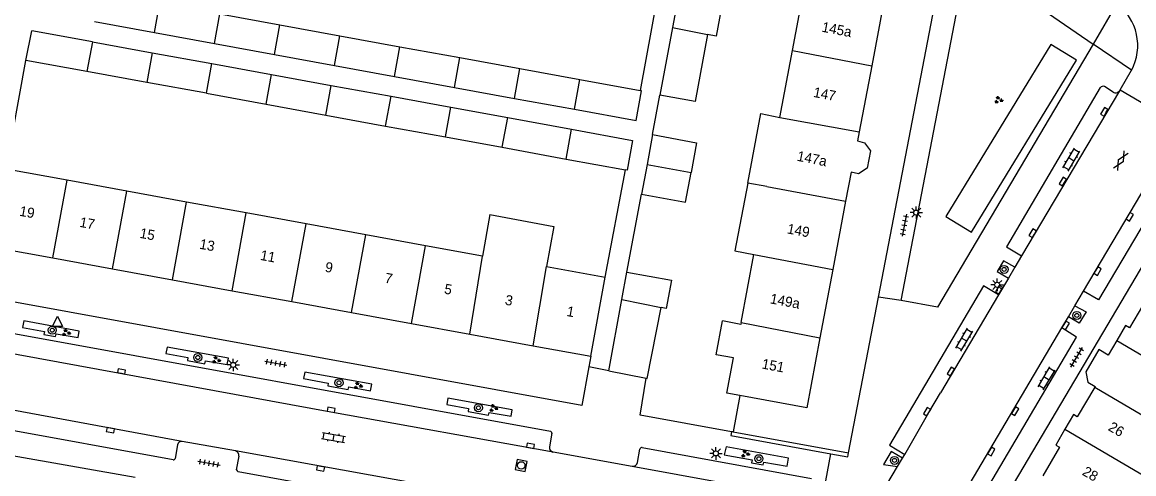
# Model space of a CAD drawing. Extents: x 132999 to 136000, y 398499 to 400501.
# Drawn here: x 133406.8 to 133517, y 399626.4 to 399671.2 of the extents above; entities that cross this region are included whole.
import ezdxf

# ---------------------------------------------------------------- set-up
doc = ezdxf.new("R2010")
doc.units = 0
for name, color, linetype in [('gg-afsc-erfafscheiding', 7, 'Continuous'), ('gg-afsc-muur', 7, 'Continuous'), ('gg-anno-huisnummerreeks BGT', 7, 'Continuous'), ('gg-bbg-bijgebouw', 7, 'Continuous'), ('gg-bbg-gedigitaliseerde bebouwing', 7, 'Continuous'), ('gg-bbg-gedigitaliseerde bijgebouw', 7, 'Continuous'), ('gg-bbg-hoofdgebouw', 7, 'Continuous'), ('gg-bbg-tussenscheiding', 7, 'Continuous'), ('gg-knt-verharding', 7, 'Continuous'), ('gg-knt-verharding nz', 7, 'Continuous'), ('gt-grn-groengrens', 7, 'Continuous'), ('gt-grn-weggrens', 7, 'Continuous'), ('gt-symb-boom', 7, 'Continuous'), ('gt-symb-gesloten verharding', 7, 'Continuous'), ('gt-symb-groenvak', 7, 'Continuous'), ('gt-symb-klinker verharding', 7, 'Continuous'), ('gt-symb-kolk', 7, 'Continuous'), ('gt-symb-lichtmast', 7, 'Continuous'), ('gt-symb-rioolschacht', 7, 'Continuous'), ('gt-symb-tegel verharding', 7, 'Continuous'), ('gt-symb-waterafsluiter', 7, 'Continuous')]:
    doc.layers.add(name, color=color, linetype=linetype)

# ---------------------------------------------------------------- blocks, each defined once
blk = doc.blocks.new('gt0-KOLK')
at = {"layer": 'gt-symb-kolk'}
blk.add_lwpolyline([(0, 0), (0.37, 0), (0.37, 0.4), (-0.38, 0.4), (-0.38, 0), (0, 0)], dxfattribs=at)
blk = doc.blocks.new('gt0-GESVH1')
at = {"layer": 'gt-symb-gesloten verharding'}
for p, q in [((-0.99, -0.26), (0.01, 0.24)), ((0.01, -0.26), (-0.99, 0.24)), ((0.01, 0.24), (1.01, -0.26)), ((1.01, 0.24), (0.01, -0.26))]:
    blk.add_line(p, q, dxfattribs=at)
blk = doc.blocks.new('gt0-BOOM')
at = {"layer": 'gt-symb-boom'}
for radius in [0.4, 0.2]:
    blk.add_circle((0, 0), radius, dxfattribs=at)
blk = doc.blocks.new('gt0-LMAST')
at = {"layer": 'gt-symb-lichtmast'}
for p, q in [((-0.18, 0.17), (-0.45, 0.44)), ((-0.01, 0.25), (-0.01, 0.62)), ((0.17, 0.17), (0.44, 0.44)), ((-0.26, 0), (-0.63, 0)), ((-0.18, -0.18), (-0.45, -0.45)), ((-0.01, -0.25), (-0.01, -0.63)), ((0.44, -0.45), (0.17, -0.18)), ((0.24, 0), (0.62, 0))]:
    blk.add_line(p, q, dxfattribs=at)
blk.add_circle((-0.01, 0), 0.25, dxfattribs=at)
blk = doc.blocks.new('gt0-TEG1')
at = {"layer": 'gt-symb-tegel verharding'}
for p, q in [((-1.12, 0), (1.12, 0)), ((-0.9, -0.25), (-0.9, 0.25)), ((-0.45, -0.25), (-0.45, 0.25)), ((0, -0.25), (0, 0.25)), ((0.45, -0.25), (0.45, 0.25)), ((0.9, -0.25), (0.9, 0.25))]:
    blk.add_line(p, q, dxfattribs=at)
blk = doc.blocks.new('gt0-KL1')
at = {"layer": 'gt-symb-klinker verharding'}
for p, q in [((-1.15, 0.3), (1.15, 0.3)), ((-1, -0.3), (-1, 0.3)), ((-0.5, 0.3), (-0.5, 0.45)), ((0, -0.3), (0, 0.3)), ((0.5, 0.3), (0.5, 0.45)), ((1, -0.3), (1, 0.3)), ((-1.15, -0.3), (1.15, -0.3)), ((-0.5, -0.45), (-0.5, -0.3)), ((0.5, -0.45), (0.5, -0.3))]:
    blk.add_line(p, q, dxfattribs=at)
blk = doc.blocks.new('gt0-GRVAK')
at = {"layer": 'gt-symb-groenvak'}
for p, q in [((-0.11, 0.19), (-0.23, 0.24)), ((-0.18, 0.15), (0.09, 0.15)), ((-0.09, 0.21), (-0.16, 0.32)), ((-0.05, 0.21), (-0.05, 0.39)), ((0, 0.21), (0.06, 0.32)), ((0.01, 0.19), (0.13, 0.24)), ((0.26, -0.05), (0.2, 0.06)), ((0.3, -0.05), (0.3, 0.13)), ((0.35, -0.05), (0.41, 0.06)), ((-0.24, -0.23), (-0.36, -0.18)), ((-0.32, -0.26), (-0.05, -0.26)), ((-0.23, -0.21), (-0.29, -0.09)), ((-0.18, -0.2), (-0.18, -0.02)), ((-0.14, -0.21), (-0.07, -0.09)), ((-0.12, -0.23), (0, -0.18)), ((0.24, -0.07), (0.12, -0.02)), ((0.17, -0.11), (0.44, -0.11)), ((0.37, -0.07), (0.49, -0.02))]:
    blk.add_line(p, q, dxfattribs=at)
blk = doc.blocks.new('gt0-RS')
at = {"layer": 'gt-symb-rioolschacht'}
blk.add_lwpolyline([(-0.5, -0.5), (0.5, -0.5), (0.5, 0.5), (-0.5, 0.5)], close=True, dxfattribs=at)
blk.add_circle((0, 0), 0.375, dxfattribs=at)
blk = doc.blocks.new('gt0-WAFSL')
at = {"layer": 'gt-symb-waterafsluiter'}
for p, q in [((-0.5, -0.33), (0, 0.67)), ((0, 0.67), (0.5, -0.33)), ((0.5, -0.33), (-0.5, -0.33))]:
    blk.add_line(p, q, dxfattribs=at)

msp = doc.modelspace()

# ---------------------------------------------------------------- linework, layer by layer
at = {"layer": 'gg-afsc-erfafscheiding'}
for p, q in [((133469.83, 399673.96), (133468.07, 399664.39)), ((133405.22, 399656.61), (133407.15, 399667.39)), ((133469.31, 399660.02), (133470.04, 399663.93)), ((133464.62, 399645.89), (133466.62, 399656.52)), ((133466.75, 399646.38), (133468.21, 399654.12))]:
    msp.add_line(p, q, dxfattribs=at)
at = {"layer": 'gg-afsc-muur'}
for p, q in [((133468.07, 399632.18), (133468.66, 399635.85)), ((133477.96, 399634.15), (133477.31, 399630.52)), ((133477.14, 399630.55), (133468.07, 399632.18)), ((133477.31, 399630.52), (133477.14, 399630.55)), ((133417.99, 399625.99), (133405.8, 399628.17))]:
    msp.add_line(p, q, dxfattribs=at)
at = {"layer": 'gg-bbg-bijgebouw'}
for p, q in [((133466.25, 399643.65), (133466.75, 399646.38)), ((133464.96, 399636.59), (133466.25, 399643.65)), ((133464.96, 399636.59), (133468.66, 399635.85)), ((133468.66, 399635.85), (133468.76, 399635.83))]:
    msp.add_line(p, q, dxfattribs=at)
at = {"layer": 'gg-bbg-gedigitaliseerde bebouwing'}
for p, q in [((133483.18, 399668.35), (133484.43, 399674.99)), ((133481.93, 399661.73), (133483.18, 399668.35)), ((133411.24, 399655.5), (133405.22, 399656.61)), ((133417.16, 399654.42), (133411.24, 399655.5)), ((133423.09, 399653.33), (133417.16, 399654.42)), ((133429.01, 399652.25), (133423.09, 399653.33)), ((133434.94, 399651.16), (133429.01, 399652.25)), ((133453.18, 399652.08), (133452.43, 399647.96)), ((133440.86, 399650.08), (133434.94, 399651.16)), ((133446.79, 399648.99), (133440.86, 399650.08)), ((133452.43, 399647.96), (133446.79, 399648.99)), ((133478.08, 399641.37), (133479.36, 399648.14)), ((133458.8, 399646.94), (133464.62, 399645.89))]:
    msp.add_line(p, q, dxfattribs=at)
for points in [[(133478.74, 399655.22), (133480.03, 399662.11), (133481.93, 399661.73)], [(133478.74, 399655.22), (133477.47, 399648.5), (133479.36, 399648.14)], [(133453.18, 399652.08), (133459.51, 399650.92), (133458.8, 399646.94)], [(133478.08, 399641.37), (133478.05, 399641.19), (133476.24, 399641.54)]]:
    msp.add_lwpolyline(points, dxfattribs=at)
at = {"layer": 'gg-bbg-gedigitaliseerde bijgebouw'}
for p, q in [((133472.51, 399677.28), (133471.28, 399670.64)), ((133426.4, 399672.01), (133432.35, 399670.92)), ((133413.97, 399671.23), (133419.92, 399670.14)), ((133432.35, 399670.92), (133438.3, 399669.83)), ((133407.15, 399667.39), (133407.74, 399670.33)), ((133413.75, 399669.24), (133407.74, 399670.33)), ((133419.92, 399670.14), (133425.87, 399669.05)), ((133438.3, 399669.83), (133444.25, 399668.74)), ((133471.28, 399670.64), (133470.04, 399663.93)), ((133413.75, 399669.24), (133419.67, 399668.15)), ((133425.87, 399669.05), (133431.83, 399667.97)), ((133444.25, 399668.74), (133450.2, 399667.66)), ((133419.67, 399668.15), (133425.6, 399667.07)), ((133431.83, 399667.97), (133437.78, 399666.88)), ((133450.2, 399667.66), (133456.15, 399666.57)), ((133413.21, 399666.29), (133407.15, 399667.39)), ((133425.6, 399667.07), (133431.52, 399665.99)), ((133437.78, 399666.88), (133443.73, 399665.79)), ((133456.15, 399666.57), (133462.11, 399665.48)), ((133419.14, 399665.2), (133413.21, 399666.29)), ((133431.52, 399665.99), (133437.45, 399664.9)), ((133443.73, 399665.79), (133449.68, 399664.7)), ((133462.11, 399665.48), (133468.07, 399664.39)), ((133425.06, 399664.12), (133419.14, 399665.2)), ((133425.06, 399664.12), (133430.99, 399663.04)), ((133437.45, 399664.9), (133443.37, 399663.82)), ((133449.68, 399664.7), (133455.63, 399663.61)), ((133430.99, 399663.04), (133436.91, 399661.95)), ((133443.37, 399663.82), (133449.3, 399662.74)), ((133455.63, 399663.61), (133461.58, 399662.53)), ((133436.91, 399661.95), (133442.83, 399660.87)), ((133449.3, 399662.74), (133454.94, 399661.71)), ((133442.83, 399660.87), (133448.76, 399659.79)), ((133454.94, 399661.71), (133461.27, 399660.55)), ((133448.76, 399659.79), (133454.4, 399658.76)), ((133469.31, 399660.02), (133468.76, 399657.07)), ((133454.4, 399658.76), (133460.73, 399657.6)), ((133460.73, 399657.6), (133466.62, 399656.52)), ((133468.76, 399657.07), (133468.21, 399654.12)), ((133468.76, 399635.83), (133470.17, 399642.87))]:
    msp.add_line(p, q, dxfattribs=at)
for points in [[(133476.84, 399676.45), (133475.63, 399669.8), (133474.76, 399669.96)], [(133474.76, 399669.96), (133473.54, 399663.3), (133470.04, 399663.93)], [(133461.58, 399662.53), (133467.68, 399661.41), (133468.22, 399664.36), (133468.07, 399664.39)], [(133461.27, 399660.55), (133467.33, 399659.44), (133466.79, 399656.49), (133466.62, 399656.52)], [(133469.31, 399660.02), (133473.67, 399659.21), (133473.12, 399656.26)], [(133468.21, 399654.12), (133472.58, 399653.31), (133473.12, 399656.26)], [(133466.75, 399646.38), (133471.17, 399645.57), (133470.66, 399642.78), (133470.17, 399642.87)]]:
    msp.add_lwpolyline(points, dxfattribs=at)
at = {"layer": 'gg-bbg-hoofdgebouw'}
for p, q in [((133491.04, 399666.84), (133489.79, 399660.31)), ((133488.45, 399653.42), (133487.18, 399646.65)), ((133403.81, 399648.9), (133409.84, 399647.8)), ((133409.84, 399647.8), (133415.76, 399646.71)), ((133415.76, 399646.71), (133421.69, 399645.63)), ((133487.18, 399646.65), (133485.9, 399639.86)), ((133421.69, 399645.63), (133427.61, 399644.54)), ((133463.19, 399638.03), (133464.62, 399645.89)), ((133427.61, 399644.54), (133433.54, 399643.46)), ((133433.54, 399643.46), (133439.46, 399642.37)), ((133439.46, 399642.37), (133445.39, 399641.29)), ((133445.39, 399641.29), (133451.18, 399640.23)), ((133451.18, 399640.23), (133457.45, 399639.08)), ((133457.45, 399639.08), (133463.19, 399638.03)), ((133485.9, 399639.86), (133484.6, 399632.93)), ((133515.35, 399639.6), (133514.49, 399638.14)), ((133477.96, 399634.15), (133476.68, 399634.38)), ((133513.2, 399635.05), (133513.15, 399634.98)), ((133484.6, 399632.93), (133477.96, 399634.15))]:
    msp.add_line(p, q, dxfattribs=at)
for points in [[(133493.78, 399673.18), (133493.74, 399672.96), (133492.25, 399673.23), (133491.04, 399666.84)], [(133489.79, 399660.31), (133489.62, 399659.39), (133490.34, 399659.22), (133490.93, 399658.4), (133490.58, 399656.7), (133489.73, 399656.13), (133488.99, 399656.29), (133488.45, 399653.42)], [(133518.33, 399643.77), (133516.6, 399640.84), (133516.22, 399641.07), (133515.35, 399639.6)], [(133476.68, 399634.38), (133477.32, 399637.88), (133475.63, 399638.19), (133476.24, 399641.54)], [(133514.49, 399638.14), (133513.56, 399638.69), (133512.27, 399636.49), (133512.48, 399635.47), (133513.2, 399635.05)], [(133513.15, 399634.98), (133511.43, 399632.03), (133511.05, 399632.25), (133510.2, 399630.79)], [(133510.2, 399630.79), (133509.29, 399629.22), (133509.67, 399629), (133508.01, 399626.17)]]:
    msp.add_lwpolyline(points, dxfattribs=at)
at = {"layer": 'gg-bbg-tussenscheiding'}
for p, q in [((133419.92, 399670.14), (133420.45, 399673.09)), ((133425.87, 399669.05), (133426.4, 399672.01)), ((133431.83, 399667.97), (133432.35, 399670.92)), ((133437.78, 399666.88), (133438.3, 399669.83)), ((133471.28, 399670.64), (133474.76, 399669.96)), ((133413.75, 399669.24), (133413.21, 399666.29)), ((133443.73, 399665.79), (133444.25, 399668.74)), ((133419.67, 399668.15), (133419.14, 399665.2)), ((133449.68, 399664.7), (133450.2, 399667.66)), ((133483.18, 399668.35), (133491.04, 399666.84)), ((133425.06, 399664.12), (133425.6, 399667.07)), ((133455.63, 399663.61), (133456.15, 399666.57)), ((133430.99, 399663.04), (133431.52, 399665.99)), ((133461.58, 399662.53), (133462.11, 399665.48)), ((133436.91, 399661.95), (133437.45, 399664.9)), ((133442.83, 399660.87), (133443.37, 399663.82)), ((133448.76, 399659.79), (133449.3, 399662.74)), ((133454.4, 399658.76), (133454.94, 399661.71)), ((133481.93, 399661.73), (133489.79, 399660.31)), ((133460.73, 399657.6), (133461.27, 399660.55)), ((133468.76, 399657.07), (133473.12, 399656.26)), ((133409.84, 399647.8), (133411.24, 399655.5)), ((133415.76, 399646.71), (133417.16, 399654.42)), ((133480.63, 399654.87), (133478.74, 399655.22)), ((133480.63, 399654.87), (133488.45, 399653.42)), ((133421.69, 399645.63), (133423.09, 399653.33)), ((133427.61, 399644.54), (133429.01, 399652.25)), ((133433.54, 399643.46), (133434.94, 399651.16)), ((133439.46, 399642.37), (133440.86, 399650.08)), ((133445.39, 399641.29), (133446.79, 399648.99)), ((133451.18, 399640.23), (133452.43, 399647.96)), ((133479.36, 399648.14), (133487.18, 399646.65)), ((133457.45, 399639.08), (133458.8, 399646.94)), ((133466.25, 399643.65), (133470.17, 399642.87)), ((133478.08, 399641.37), (133485.9, 399639.86)), ((133515.35, 399639.6), (133523.87, 399634.59)), ((133513.15, 399634.98), (133521.27, 399630.2)), ((133510.2, 399630.79), (133518.68, 399625.8))]:
    msp.add_line(p, q, dxfattribs=at)
at = {"layer": 'gg-knt-verharding'}
for p, q in [((133491.71, 399643.91), (133498.46, 399679.05)), ((133493.95, 399643.57), (133500.49, 399677.6)), ((133500.49, 399677.6), (133513, 399669)), ((133515.68, 399664.48), (133516.79, 399666.4)), ((133515.6, 399664.38), (133505.89, 399648)), ((133514.98, 399664.24), (133514.12, 399664.78)), ((133515.68, 399664.48), (133515.6, 399664.38)), ((133515.68, 399664.48), (133521.74, 399660.9)), ((133499.25, 399615.46), (133527.26, 399662.87)), ((133512.04, 399644.49), (133521.74, 399660.9)), ((133505.89, 399648), (133505.22, 399646.86)), ((133505.22, 399646.86), (133504.59, 399645.78)), ((133504.59, 399645.78), (133503.61, 399644.13)), ((133383.04, 399644.47), (133459.18, 399630.6)), ((133511.19, 399643.05), (133512.04, 399644.49)), ((133488.74, 399628.44), (133491.71, 399643.91)), ((133503.61, 399644.13), (133497.86, 399634.39)), ((133510.55, 399641.95), (133511.19, 399643.05)), ((133509.9, 399640.85), (133510.55, 399641.95)), ((133500.38, 399624.71), (133509.9, 399640.85)), ((133463.19, 399638.03), (133463, 399636.97)), ((133421.75, 399627.75), (133381.35, 399635.16)), ((133459.33, 399630.39), (133459.09, 399629.05)), ((133477.31, 399630.52), (133488.74, 399628.44)), ((133422.19, 399629.25), (133421.96, 399627.9)), ((133427.95, 399628.64), (133422.66, 399629.59)), ((133468.28, 399628.97), (133485.06, 399625.91)), ((133492.79, 399629.23), (133494.31, 399628.3)), ((133428.06, 399626.78), (133428.3, 399628.11)), ((133459.45, 399628.54), (133467.29, 399627.14)), ((133467.81, 399627.49), (133468.05, 399628.82)), ((133493.6, 399627.11), (133494.09, 399627.93)), ((133494.09, 399627.93), (133494.31, 399628.3)), ((133492.53, 399625.31), (133493.6, 399627.11)), ((133445.46, 399623.43), (133428.22, 399626.58))]:
    msp.add_line(p, q, dxfattribs=at)
for points in [[(133513, 399669), (133497.56, 399642.89), (133493.95, 399643.57)], [(133513.7, 399664.68), (133504.41, 399648.88), (133505.89, 399648)], [(133522.88, 399659.41), (133513.54, 399643.63), (133512.04, 399644.49)], [(133505.22, 399646.86), (133504.1, 399647.49), (133503.48, 399646.44), (133504.59, 399645.78)], [(133503.61, 399644.13), (133502.12, 399645.03), (133492.79, 399629.23)], [(133463, 399636.97), (133462.3, 399633.15), (133402.93, 399643.97)], [(133511.19, 399643.05), (133512.29, 399642.43), (133511.6, 399641.32), (133510.55, 399641.95)], [(133406.96, 399641.56), (133406.84, 399640.9), (133408.99, 399640.5), (133408.95, 399640.2), (133410.11, 399639.98), (133410.15, 399640.27), (133412.34, 399639.88), (133412.46, 399640.53), (133406.96, 399641.56)], [(133500.38, 399624.71), (133501.88, 399623.89), (133511.35, 399639.92), (133509.9, 399640.85)], [(133421.18, 399638.95), (133421.05, 399638.31), (133423.23, 399637.9), (133423.18, 399637.61), (133424.92, 399637.29), (133424.97, 399637.58), (133427.12, 399637.2), (133427.26, 399637.85), (133421.18, 399638.95)], [(133434.81, 399636.47), (133434.68, 399635.83), (133437.15, 399635.38), (133437.1, 399635.09), (133439.13, 399634.72), (133439.19, 399635), (133441.35, 399634.61), (133441.46, 399635.26), (133434.81, 399636.47)], [(133494.31, 399628.3), (133496.71, 399632.44), (133497.86, 399634.39)], [(133449.01, 399633.89), (133448.89, 399633.25), (133451.06, 399632.85), (133451.01, 399632.55), (133453.03, 399632.18), (133453.1, 399632.46), (133455.27, 399632.08), (133455.39, 399632.73), (133449.01, 399633.89)], [(133477.14, 399630.55), (133477.08, 399630.18), (133486.98, 399628.36)], [(133476.59, 399629.05), (133476.42, 399628.27), (133479.18, 399627.76), (133479.13, 399627.46), (133480.27, 399627.26), (133480.33, 399627.54), (133482.64, 399627.12), (133482.8, 399627.93), (133476.59, 399629.05)], [(133486.98, 399628.36), (133488.67, 399628.05), (133488.74, 399628.44)], [(133494.09, 399627.93), (133492.97, 399628.59), (133492.21, 399627.31), (133493.6, 399627.11)]]:
    msp.add_lwpolyline(points, dxfattribs=at)
for centre, radius, start, end in [((133512.22, 399668.87), 5.2, 331.5023, 52.8951), ((133513.97, 399664.49), 0.326, 62.2885, 145.5271), ((133515.22, 399664.61), 0.445, 237.9408, 328.4156), ((133459.12, 399630.4), 0.202, 356.265, 75.4304), ((133422.61, 399629.16), 0.429, 82.5621, 167.9867), ((133459.54, 399628.98), 0.455, 171.7514, 257.779), ((133468.25, 399628.77), 0.207, 82.4017, 165.2111), ((133421.78, 399627.93), 0.183, 261.4838, 352.3437), ((133427.82, 399628.18), 0.477, 351.4032, 74.2637), ((133428.25, 399626.77), 0.191, 176.2504, 258.9422), ((133467.37, 399627.58), 0.452, 260.172, 348.3197)]:
    msp.add_arc(centre, radius, start, end, dxfattribs=at)
at = {"layer": 'gg-knt-verharding nz'}
for p, q in [((133446.42, 399625.3), (133427.95, 399628.64)), ((133467.29, 399627.14), (133485.33, 399623.85))]:
    msp.add_line(p, q, dxfattribs=at)
for points in [[(133382.39, 399642.55), (133385.26, 399642.07), (133437.4, 399632.53), (133459.45, 399628.54)], [(133422.66, 399629.59), (133395.64, 399634.57), (133381.4, 399637.15)]]:
    msp.add_lwpolyline(points, dxfattribs=at)
at = {"layer": 'gt-grn-groengrens'}
msp.add_lwpolyline([(133498.38, 399651.89), (133500.94, 399650.33), (133511.36, 399667.4), (133508.8, 399668.96), (133498.38, 399651.89)], dxfattribs=at)
at = {"layer": 'gt-grn-weggrens'}
for p, q in [((133515.36, 399673.02), (133513, 399669)), ((133516.79, 399666.4), (133513, 399669)), ((133493.95, 399643.57), (133491.71, 399643.91)), ((133464.96, 399636.59), (133463, 399636.97)), ((133486.13, 399623.7), (133486.98, 399628.36))]:
    msp.add_line(p, q, dxfattribs=at)

# ---------------------------------------------------------------- block references
at = {"layer": 'gt-symb-boom'}
for p in [(133504.17, 399646.65), (133511.38, 399642.08), (133409.77, 399640.62), (133424.21, 399637.91), (133438.21, 399635.4), (133452.04, 399632.92), (133479.85, 399627.87), (133493.3, 399627.7)]:
    msp.add_blockref('gt0-BOOM', p, dxfattribs=at)
at = {"layer": 'gt-symb-gesloten verharding', "rotation": 59.488000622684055}
msp.add_blockref('gt0-GESVH1', (133515.73, 399657.43), dxfattribs=at)
at = {"layer": 'gt-symb-groenvak'}
for p in [(133503.61, 399663.46), (133411.15, 399640.37), (133426.03, 399637.66), (133440.09, 399635.12), (133453.52, 399632.88), (133478.49, 399628.35)]:
    msp.add_blockref('gt0-GRVAK', p, dxfattribs=at)
at = {"layer": 'gt-symb-klinker verharding'}
for p, rotation in [((133510.83, 399657.55), 59.488000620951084), ((133500.21, 399639.68), 59.488000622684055), ((133508.38, 399635.83), 59.488000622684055), ((133437.67, 399629.97), -9.961516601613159)]:
    msp.add_blockref('gt0-KL1', p, dxfattribs=dict(at, rotation=rotation))
at = {"layer": 'gt-symb-kolk'}
for p, rotation in [((133514.27, 399662.19), 59.458901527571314), ((133510.17, 399655.26), 58.249803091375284), ((133516.45, 399651.97), -120.25643716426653), ((133507.17, 399650.16), 60.205382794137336), ((133513.27, 399646.58), -120.5904354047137), ((133503.84, 399644.53), 58.61387523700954), ((133510.1, 399641.19), -121.17981775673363), ((133416.61, 399636.34), -10.336604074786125), ((133499.06, 399636.42), 59.615762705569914), ((133437.4, 399632.53), -10.37774549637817), ((133496.71, 399632.44), 59.537359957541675), ((133505.09, 399632.69), -120.33480582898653), ((133415.57, 399630.9), 169.56523953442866), ((133457.17, 399628.95), -10.279583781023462), ((133502.72, 399628.69), -120.20693401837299), ((133436.42, 399627.1), 169.76949891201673)]:
    msp.add_blockref('gt0-KOLK', p, dxfattribs=dict(at, rotation=rotation))
at = {"layer": 'gt-symb-lichtmast'}
for p in [(133495.47, 399652.28), (133503.49, 399645.12), (133427.74, 399637.17), (133475.6, 399628.4)]:
    msp.add_blockref('gt0-LMAST', p, dxfattribs=at)
at = {"layer": 'gt-symb-rioolschacht', "rotation": -10.517044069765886}
msp.add_blockref('gt0-RS', (133456.28, 399627.2), dxfattribs=at)
at = {"layer": 'gt-symb-tegel verharding'}
for p, rotation in [((133494.27, 399651.04), -100.65836150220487), ((133511.36, 399637.93), 59.40956459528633), ((133431.95, 399637.35), -9.961516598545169), ((133425.33, 399627.42), -9.961516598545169)]:
    msp.add_blockref('gt0-TEG1', p, dxfattribs=dict(at, rotation=rotation))
at = {"layer": 'gt-symb-waterafsluiter'}
msp.add_blockref('gt0-WAFSL', (133410.3, 399641.33), dxfattribs=at)

# ---------------------------------------------------------------- texts
at = {"layer": 'gg-anno-huisnummerreeks BGT'}
for s, rotation, p in [('145a', 349.2, (133486.03, 399670.24)), ('147', 349.2, (133485.19, 399663.77)), ('147a', 348.9, (133483.57, 399657.44)), ('19', 349.6, (133406.46, 399651.98)), ('17', 349.6, (133412.43, 399650.88)), ('149', 349.4, (133482.59, 399650.23)), ('15', 349.6, (133418.39, 399649.79)), ('13', 349.6, (133424.32, 399648.71)), ('11', 349.6, (133430.35, 399647.6)), ('9', 349.6, (133436.77, 399646.43)), ('7', 349.6, (133442.69, 399645.34)), ('5', 349.6, (133448.59, 399644.26)), ('3', 349.6, (133454.62, 399643.16)), ('149a', 349.3, (133480.9, 399643.29)), ('1', 349.6, (133460.73, 399642.04)), ('151', 349.3, (133480.08, 399636.83)), ('26', 329.7, (133514.41, 399630.74)), ('28', 329.6, (133511.83, 399626.32))]:
    msp.add_text(s, height=1, rotation=rotation, dxfattribs=at).set_placement(p)

doc.saveas('drawing.dxf')
